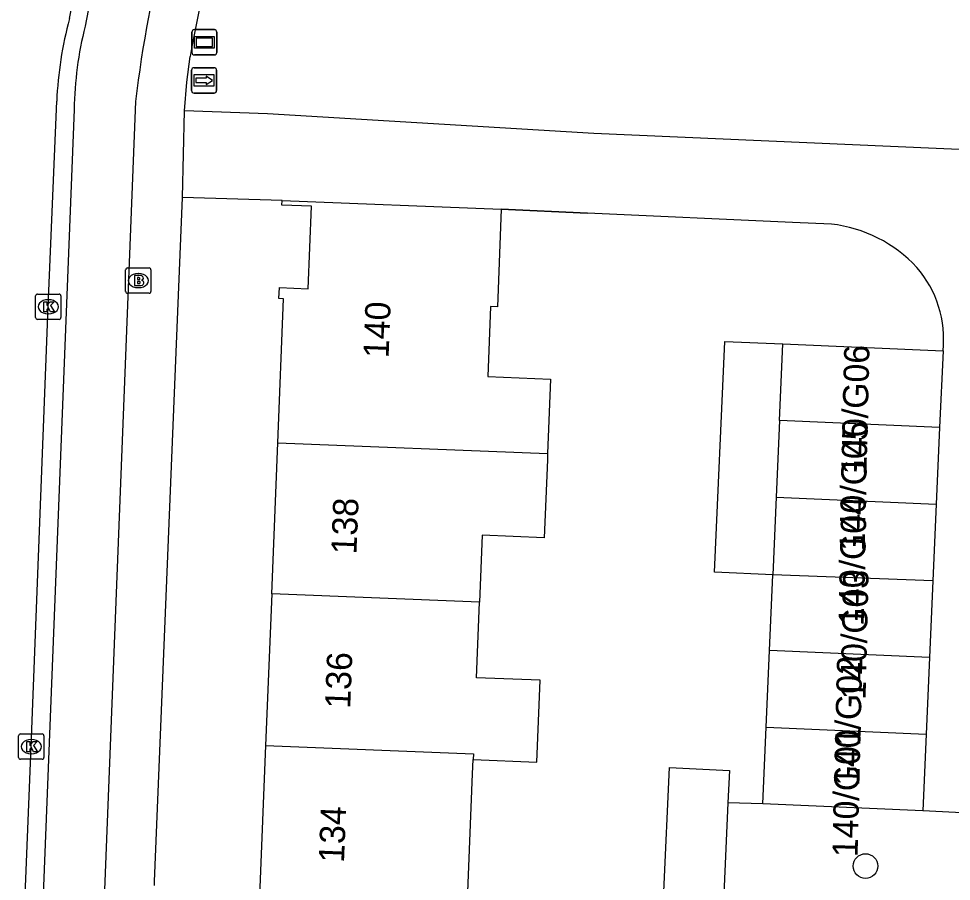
# Model space of a CAD drawing. Extents: x 161355 to 162026, y 386504 to 387459.
# Drawn here: x 161424.64 to 161461.52, y 387390.83 to 387424.94 of the extents above; entities that cross this region are included whole.
import ezdxf

# ---------------------------------------------------------------- set-up
doc = ezdxf.new("R2010")
doc.units = 0
for name, color, linetype in [('IMGEO_Boom', 7, 'Continuous'), ('IMGEO_Brandkraan', 7, 'Continuous'), ('IMGEO_Fietspad_open', 7, 'Continuous'), ('IMGEO_Kolk', 7, 'Continuous'), ('IMGEO_Muur', 7, 'Continuous'), ('IMGEO_Pand', 7, 'Continuous'), ('IMGEO_Pand_nummerreeks', 7, 'Continuous'), ('IMGEO_Rijbaan_lokaal_gesloten', 7, 'Continuous'), ('IMGEO_Rijbaan_lokaal_open', 7, 'Continuous'), ('IMGEO_Verklikker', 7, 'Continuous'), ('IMGEO_Voetpad_open', 7, 'Continuous'), ('IMGEO_Wegwijzer', 7, 'Continuous')]:
    doc.layers.add(name, color=color, linetype=linetype)

msp = doc.modelspace()

# ---------------------------------------------------------------- linework, layer by layer
at = {"layer": 'IMGEO_Boom'}
msp.add_circle((161458.124, 387391.434), 0.489, dxfattribs=at)
at = {"layer": 'IMGEO_Brandkraan'}
for p, q in [((161428.873, 387414.16), (161428.873, 387415.012)), ((161428.948, 387415.086), (161429.8, 387415.086)), ((161429.361, 387414.866), (161429.386, 387414.866)), ((161429.874, 387415.012), (161429.874, 387414.16)), ((161429.8, 387414.086), (161428.948, 387414.086)), ((161429.384, 387414.306), (161429.359, 387414.306))]:
    msp.add_line(p, q, dxfattribs=at)
for points in [[(161428.873, 387414.16), (161428.873, 387415.012)], [(161428.948, 387415.086), (161429.8, 387415.086)], [(161429.874, 387415.012), (161429.874, 387414.16)], [(161429.221, 387414.786), (161429.221, 387414.386), (161429.434, 387414.386)], [(161429.452, 387414.786), (161429.221, 387414.786)], [(161429.4, 387414.705), (161429.346, 387414.705), (161429.346, 387414.629)], [(161429.346, 387414.629), (161429.399, 387414.629)], [(161429.408, 387414.553), (161429.346, 387414.553), (161429.346, 387414.472)], [(161429.346, 387414.472), (161429.408, 387414.472)], [(161429.8, 387414.086), (161428.948, 387414.086)]]:
    msp.add_lwpolyline(points, dxfattribs=at)
for centre, radius, start, end in [((161428.95, 387415.01), 0.0765, 91.552, 178.448), ((161428.95, 387415.01), 0.0765, 91.552, 178.448), ((161429.798, 387415.01), 0.0765, 1.552, 88.448), ((161429.798, 387415.01), 0.0765, 1.552, 88.448), ((161429.401, 387414.667), 0.0379, 267.8285, 90.9355), ((161429.409, 387414.512), 0.0404, 269.8759, 90.5077), ((161429.456, 387414.641), 0.145, 59.4692, 91.5367), ((161429.481, 387414.688), 0.0922, 285.5137, 58.1501), ((161429.486, 387414.496), 0.105, 301.3115, 78.989), ((161428.95, 387414.162), 0.0765, 181.552, 268.448), ((161428.95, 387414.162), 0.0765, 181.552, 268.448), ((161429.44, 387414.637), 0.251, 268.6676, 293.5347), ((161429.798, 387414.162), 0.0765, 271.552, 358.448), ((161429.798, 387414.162), 0.0765, 271.552, 358.448)]:
    msp.add_arc(centre, radius, start, end, dxfattribs=at)
for centre, major_axis, ratio, start_param, end_param in [((161429.36, 387414.586), (-0.387, 0.002), 0.722429, 4.712389, 7.853982), ((161429.385, 387414.586), (-0.39, 0.002), 0.717154, 1.570796, 4.712389)]:
    msp.add_ellipse(centre, major_axis=major_axis, ratio=ratio, start_param=start_param, end_param=end_param, dxfattribs=at)
at = {"layer": 'IMGEO_Fietspad_open'}
for points in [[(161428.371, 387430.373), (161427.271, 387424.643)], [(161429.262, 387421.666), (161427.986, 387389.15)], [(161426.837, 387421.355), (161425.543, 387388.635)]]:
    msp.add_lwpolyline(points, dxfattribs=at)
for centre, radius, start, end in [((161484.564, 387414.952), 55.708, 159.1757, 173.0775), ((161441.083, 387421.147), 14.247, 165.7969, 179.1645)]:
    msp.add_arc(centre, radius, start, end, dxfattribs=at)
at = {"layer": 'IMGEO_Kolk'}
for p, q in [((161425.313, 387413.125), (161425.313, 387413.977)), ((161425.388, 387414.051), (161426.24, 387414.051)), ((161425.801, 387413.831), (161425.826, 387413.831)), ((161426.314, 387413.977), (161426.314, 387413.125)), ((161426.24, 387413.051), (161425.388, 387413.051)), ((161425.824, 387413.271), (161425.799, 387413.271)), ((161424.642, 387395.732), (161424.642, 387396.584)), ((161424.717, 387396.658), (161425.569, 387396.658)), ((161425.13, 387396.438), (161425.155, 387396.438)), ((161425.643, 387396.584), (161425.643, 387395.732)), ((161425.569, 387395.658), (161424.717, 387395.658)), ((161425.153, 387395.878), (161425.128, 387395.878))]:
    msp.add_line(p, q, dxfattribs=at)
for points in [[(161425.313, 387413.125), (161425.313, 387413.977)], [(161425.388, 387414.051), (161426.24, 387414.051)], [(161425.634, 387413.751), (161425.757, 387413.751), (161425.757, 387413.6), (161425.887, 387413.751), (161426.051, 387413.751), (161425.905, 387413.6), (161426.058, 387413.351), (161425.906, 387413.351), (161425.821, 387413.515), (161425.757, 387413.448), (161425.757, 387413.351), (161425.634, 387413.351), (161425.634, 387413.751)], [(161426.314, 387413.977), (161426.314, 387413.125)], [(161426.24, 387413.051), (161425.388, 387413.051)], [(161424.642, 387395.732), (161424.642, 387396.584)], [(161424.717, 387396.658), (161425.569, 387396.658)], [(161425.643, 387396.584), (161425.643, 387395.732)], [(161424.963, 387396.358), (161425.086, 387396.358), (161425.086, 387396.207), (161425.216, 387396.358), (161425.38, 387396.358), (161425.234, 387396.207), (161425.387, 387395.958), (161425.235, 387395.958), (161425.15, 387396.122), (161425.086, 387396.055), (161425.086, 387395.958), (161424.963, 387395.958), (161424.963, 387396.358)], [(161425.569, 387395.658), (161424.717, 387395.658)]]:
    msp.add_lwpolyline(points, dxfattribs=at)
for centre, start, end in [((161425.39, 387413.975), 91.552, 178.448), ((161425.39, 387413.975), 91.552, 178.448), ((161426.238, 387413.975), 1.552, 88.448), ((161426.238, 387413.975), 1.552, 88.448), ((161425.39, 387413.127), 181.552, 268.448), ((161425.39, 387413.127), 181.552, 268.448), ((161426.238, 387413.127), 271.552, 358.448), ((161426.238, 387413.127), 271.552, 358.448), ((161424.719, 387396.582), 91.552, 178.448), ((161424.719, 387396.582), 91.552, 178.448), ((161425.567, 387396.582), 1.552, 88.448), ((161425.567, 387396.582), 1.552, 88.448), ((161424.719, 387395.734), 181.552, 268.448), ((161424.719, 387395.734), 181.552, 268.448), ((161425.567, 387395.734), 271.552, 358.448), ((161425.567, 387395.734), 271.552, 358.448)]:
    msp.add_arc(centre, 0.0765, start, end, dxfattribs=at)
for centre, major_axis, ratio, start_param, end_param in [((161425.8, 387413.551), (-0.387, 0.002), 0.722429, 4.712389, 7.853982), ((161425.825, 387413.551), (-0.39, 0.002), 0.717154, 1.570796, 4.712389), ((161425.129, 387396.158), (-0.387, 0.002), 0.722429, 4.712389, 7.853982), ((161425.154, 387396.158), (-0.39, 0.002), 0.717154, 1.570796, 4.712389)]:
    msp.add_ellipse(centre, major_axis=major_axis, ratio=ratio, start_param=start_param, end_param=end_param, dxfattribs=at)
at = {"layer": 'IMGEO_Muur'}
msp.add_lwpolyline([(161443.723, 387417.406), (161447.133, 387417.253)], dxfattribs=at)
at = {"layer": 'IMGEO_Pand'}
for points in [[(161434.89, 387408.173), (161435.12, 387413.871), (161434.933, 387413.878), (161434.95, 387414.312), (161436.094, 387414.266), (161436.225, 387417.525), (161435.053, 387417.572), (161435.06, 387417.755)], [(161435.06, 387417.755), (161443.723, 387417.406)], [(161443.723, 387417.406), (161443.568, 387413.545), (161443.299, 387413.556), (161443.188, 387410.79), (161445.674, 387410.69), (161445.556, 387407.743)], [(161454.461, 387402.951), (161452.156, 387403.052), (161452.558, 387412.183), (161454.862, 387412.081)], [(161454.729, 387409.049), (161454.862, 387412.081)], [(161454.862, 387412.081), (161461.189, 387411.802)], [(161461.189, 387411.802), (161461.056, 387408.771)], [(161454.729, 387409.049), (161454.596, 387406.017)], [(161461.056, 387408.771), (161454.729, 387409.049)], [(161461.056, 387408.771), (161460.923, 387405.739)], [(161434.65, 387402.204), (161434.89, 387408.173)], [(161434.89, 387408.173), (161445.556, 387407.743)], [(161445.556, 387407.743), (161445.546, 387407.497), (161445.423, 387404.42), (161442.967, 387404.519), (161442.86, 387401.873)], [(161454.596, 387406.017), (161454.461, 387402.951)], [(161454.596, 387406.017), (161460.923, 387405.739)], [(161460.923, 387405.739), (161460.79, 387402.708)], [(161454.329, 387399.955), (161454.461, 387402.951)], [(161460.79, 387402.708), (161454.461, 387402.951)], [(161460.79, 387402.708), (161460.656, 387399.677)], [(161434.65, 387402.204), (161434.408, 387396.202)], [(161442.86, 387401.873), (161434.65, 387402.204)], [(161442.61, 387395.647), (161445.127, 387395.546), (161445.257, 387398.782), (161442.74, 387398.884), (161442.86, 387401.873)], [(161454.196, 387396.923), (161454.329, 387399.955)], [(161460.656, 387399.677), (161454.329, 387399.955)], [(161460.656, 387399.677), (161460.523, 387396.645)], [(161454.063, 387393.893), (161454.196, 387396.923)], [(161454.196, 387396.923), (161460.523, 387396.645)], [(161460.523, 387396.645), (161460.39, 387393.614)], [(161434.408, 387396.202), (161434.169, 387390.26), (161433.918, 387390.27), (161433.904, 387389.932), (161442.588, 387389.583), (161442.608, 387390.081), (161442.386, 387390.09), (161442.587, 387395.086), (161442.61, 387395.647)], [(161434.408, 387396.202), (161442.619, 387395.871), (161442.61, 387395.647)], [(161452.519, 387390.318), (161450.154, 387390.428), (161450.381, 387395.327), (161452.746, 387395.217), (161452.687, 387393.933)], [(161452.687, 387393.933), (161452.519, 387390.318)], [(161460.39, 387393.614), (161454.063, 387393.893)]]:
    msp.add_lwpolyline(points, dxfattribs=at)
at = {"layer": 'IMGEO_Rijbaan_lokaal_gesloten'}
for points in [[(161426.653, 387424.944), (161428.08, 387432.254), (161429.098, 387436.431), (161431.446, 387445.944)], [(161424.762, 387386.396), (161424.904, 387390.287), (161425.143, 387396.158), (161425.814, 387413.551), (161426.148, 387421.679)]]:
    msp.add_lwpolyline(points, dxfattribs=at)
msp.add_arc((161440.926, 387421.065), 14.791, 164.7952, 177.6201, dxfattribs=at)
at = {"layer": 'IMGEO_Rijbaan_lokaal_open'}
for points in [[(161431.118, 387417.878), (161431.197, 387421.295)], [(161464.073, 387419.511), (161462.724, 387419.725), (161447.383, 387420.409), (161434.484, 387421.175), (161431.197, 387421.295)], [(161435.06, 387417.755), (161431.118, 387417.878)], [(161456.774, 387416.821), (161455.239, 387416.889), (161447.133, 387417.253), (161443.723, 387417.406)], [(161467.857, 387393.239), (161460.39, 387393.614)]]:
    msp.add_lwpolyline(points, dxfattribs=at)
for centre, radius, start, end in [((161456.15, 387411.404), 5.453, 42.7738, 83.4334), ((161456.873, 387412.264), 4.341, 353.8921, 40.9166)]:
    msp.add_arc(centre, radius, start, end, dxfattribs=at)
at = {"layer": 'IMGEO_Verklikker'}
for p, q in [((161431.489, 387423.611), (161431.489, 387424.411)), ((161431.489, 387424.411), (161431.489, 387423.611)), ((161431.589, 387424.511), (161432.379, 387424.511)), ((161432.379, 387424.511), (161431.589, 387424.511)), ((161432.479, 387424.411), (161432.479, 387423.611)), ((161432.479, 387423.611), (161432.479, 387424.411)), ((161432.379, 387423.511), (161431.589, 387423.511)), ((161431.589, 387423.511), (161432.379, 387423.511))]:
    msp.add_line(p, q, dxfattribs=at)
for points in [[(161431.59, 387424.243), (161432.378, 387424.243), (161432.378, 387423.779), (161431.59, 387423.779), (161431.59, 387424.243)], [(161431.655, 387424.178), (161431.655, 387423.844), (161432.313, 387423.844), (161432.313, 387424.178), (161431.655, 387424.178)]]:
    msp.add_lwpolyline(points, dxfattribs=at)
for centre, start, end in [((161431.589, 387424.411), 90, 180), ((161431.589, 387424.411), 90, 180), ((161432.379, 387424.411), 0, 90), ((161432.379, 387424.411), 360, 90), ((161431.589, 387423.611), 180, 270), ((161431.589, 387423.611), 180, 270), ((161432.379, 387423.611), 270, 0), ((161432.379, 387423.611), 270, 0)]:
    msp.add_arc(centre, 0.1, start, end, dxfattribs=at)
at = {"layer": 'IMGEO_Voetpad_open'}
for points in [[(161431.197, 387421.295), (161431.294, 387422.429), (161431.421, 387423.443)], [(161430.017, 387390.667), (161430.016, 387390.825), (161431.118, 387417.878)], [(161454.063, 387393.893), (161452.687, 387393.933)]]:
    msp.add_lwpolyline(points, dxfattribs=at)
msp.add_arc((161494.52, 387412.259), 64.082, 158.44991, 169.94863, dxfattribs=at)
at = {"layer": 'IMGEO_Wegwijzer'}
for p, q in [((161431.576, 387423.001), (161432.366, 387423.001)), ((161432.366, 387423.001), (161431.576, 387423.001)), ((161431.476, 387422.101), (161431.476, 387422.901)), ((161431.476, 387422.901), (161431.476, 387422.101)), ((161432.466, 387422.901), (161432.466, 387422.101)), ((161432.466, 387422.101), (161432.466, 387422.901)), ((161432.366, 387422.001), (161431.576, 387422.001)), ((161431.576, 387422.001), (161432.366, 387422.001))]:
    msp.add_line(p, q, dxfattribs=at)
for points in [[(161431.577, 387422.733), (161432.365, 387422.733), (161432.365, 387422.269), (161431.577, 387422.269), (161431.577, 387422.733)], [(161431.642, 387422.585), (161431.642, 387422.501), (161431.642, 387422.417), (161432.053, 387422.417), (161432.053, 387422.334), (161432.3, 387422.501), (161432.053, 387422.668), (161432.053, 387422.585), (161431.642, 387422.585)]]:
    msp.add_lwpolyline(points, dxfattribs=at)
for centre, start, end in [((161431.576, 387422.901), 90, 180), ((161431.576, 387422.901), 90, 180), ((161432.366, 387422.901), 0, 90), ((161432.366, 387422.901), 360, 90), ((161431.576, 387422.101), 180, 270), ((161431.576, 387422.101), 180, 270), ((161432.366, 387422.101), 270, 0), ((161432.366, 387422.101), 270, 0)]:
    msp.add_arc(centre, 0.1, start, end, dxfattribs=at)

# ---------------------------------------------------------------- texts
at = {"layer": 'IMGEO_Pand_nummerreeks'}
for s, rotation, p in [('140', 87.6982, (161439.266, 387411.508)), ('140/G06', 88.6173, (161458.161, 387406.903)), ('140/G05', 88.6173, (161458.09, 387403.875)), ('140/G04', 88.6173, (161458.05, 387400.923)), ('138', 87.6935, (161437.995, 387403.746)), ('140/G03', 88.6173, (161458.126, 387398.008)), ('136', 87.6912, (161437.749, 387397.647)), ('140/G02', 88.6173, (161457.878, 387394.594)), ('140/G01', 88.6173, (161457.81, 387391.781)), ('134', 87.6912, (161437.504, 387391.551))]:
    msp.add_text(s, height=1, rotation=rotation, dxfattribs=at).set_placement(p)

doc.saveas('drawing.dxf')
